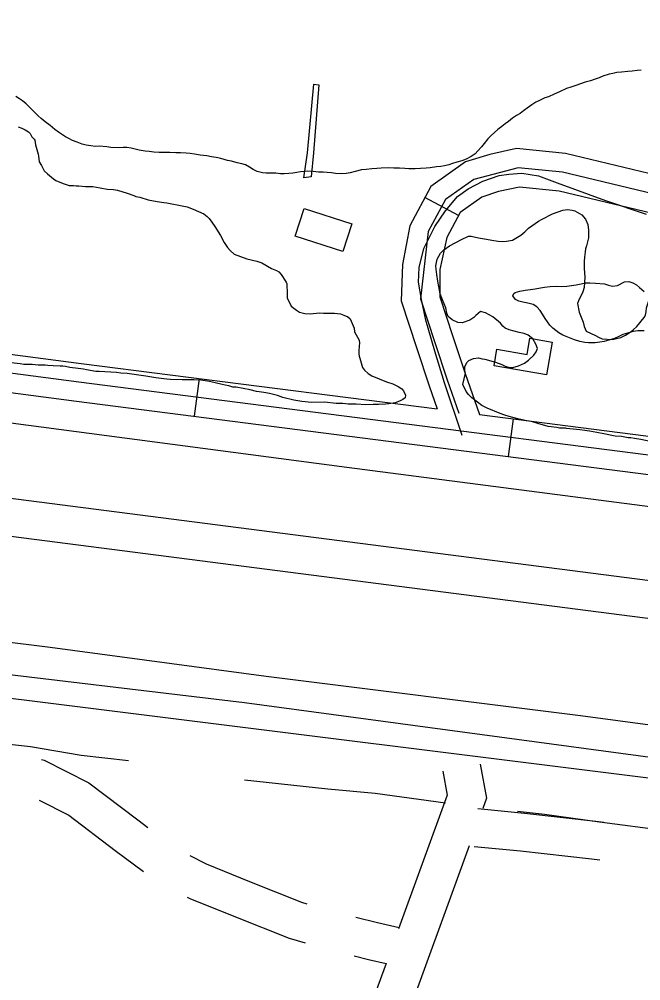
# Model space of a CAD drawing. Extents: x 3161514 to 3199414, y 831166 to 856601.
# Drawn here: x 3187544 to 3188035, y 849442 to 850201 of the extents above; entities that cross this region are included whole.
import ezdxf

# ---------------------------------------------------------------- set-up
doc = ezdxf.new("R2010")
doc.units = 0
for name, color, linetype in [('V-BLDG-OTLN', 7, 'Continuous'), ('V-CHAN-DOCK', 7, 'Continuous'), ('V-LEVE-TOET', 7, 'Continuous'), ('V-ROAD-CNTR', 7, 'Continuous'), ('V-SITE-VEGE', 7, 'Continuous'), ('V-SURV-LINE', 7, 'Continuous'), ('V-TOPO-SHOR', 7, 'Continuous')]:
    doc.layers.add(name, color=color, linetype=linetype)

msp = doc.modelspace()

# ---------------------------------------------------------------- linework, layer by layer
at = {"layer": 'V-BLDG-OTLN'}
for points in [[(3187799.65, 850017.71), (3187762.02, 850029.85), (3187769.07, 850051.67), (3187806.69, 850039.52)], [(3187919, 849927.63), (3187921.23, 849940.6), (3187945.1, 849936.49), (3187947.31, 849949.3), (3187964.89, 849946.27), (3187960.44, 849920.48)]]:
    msp.add_lwpolyline(points, close=True, dxfattribs=at)
at = {"layer": 'V-CHAN-DOCK'}
msp.add_lwpolyline([(3187768.83, 850075.88), (3187771.77, 850095.47), (3187776.76, 850149.75), (3187780.62, 850149.29), (3187776.43, 850095.66), (3187774.44, 850076.71), (3187768.83, 850075.88)], dxfattribs=at)
at = {"layer": 'V-LEVE-TOET'}
for points in [[(3185951.2, 850091.7), (3186111.35, 850071.25), (3186287.91, 850050.19), (3186449.48, 850029.4), (3186609.3, 850005.42), (3186841.67, 849975.68), (3187036.96, 849950.67), (3187260.69, 849919.64), (3187537.4, 849882.56), (3187802.62, 849847.53), (3188050, 849815.58), (3188330.04, 849780.64), (3188583.22, 849752.07), (3188616.24, 849747.31), (3188633.9, 849745.47), (3188641.14, 849745.34)], [(3188712.56, 849564.88), (3188584.38, 849579.16), (3188436.78, 849593.68), (3188287.23, 849612.42), (3188156.21, 849628.79), (3187987.23, 849651.48), (3187738.97, 849682.55), (3187568.39, 849705.23), (3187373.1, 849729.54), (3187203.76, 849752.58), (3187060.39, 849770.47), (3186933.43, 849786.16), (3186792.52, 849804.6), (3186713.07, 849814.39), (3186641.73, 849823.34), (3186616.84, 849826.55), (3186595.12, 849829.78), (3186531.38, 849837.01), (3186449.99, 849845.54), (3186371.23, 849857.45), (3186271.81, 849870.83), (3186169.04, 849884.72), (3186068.75, 849895.97), (3185942.14, 849913.61)]]:
    msp.add_lwpolyline(points, dxfattribs=at)
at = {"layer": 'V-ROAD-CNTR'}
for p, q in [((3187890.84, 850046.24), (3187864.37, 850060.37)), ((3187686.03, 849917.55), (3187682.22, 849887.79)), ((3187934, 849885.81), (3187930.19, 849856.05))]:
    msp.add_line(p, q, dxfattribs=at)
for points in [[(3189447.95, 850001.11), (3189429.03, 849814.74), (3189421.01, 849784.3), (3189410.76, 849768.58), (3189395.7, 849753.5), (3189376.92, 849738.22), (3189354.56, 849730.31), (3189331.81, 849725.77), (3189310.92, 849725.82), (3189278.4, 849725.99), (3188774.4, 849761.57), (3188653.34, 849778.2), (3188289.25, 849825.21), (3187591.11, 849914.58), (3186763.92, 850023.19), (3186125.42, 850102.82), (3185403.58, 850201)], [(3185401.56, 850186.13), (3186123.48, 850087.95), (3186762.01, 850008.31), (3187589.18, 849899.7), (3188287.33, 849810.33), (3188617.05, 849767.76)], [(3188622.88, 850074.98), (3188589.38, 850045.55), (3188535.68, 850019.89), (3188480.46, 850005.04), (3188428.8, 850002.52), (3188380.82, 850006.9), (3188327, 850021.41), (3188252.85, 850040.87), (3188188.77, 850048.46), (3188130.77, 850057.71), (3188087.29, 850068.31), (3187975.41, 850095.08), (3187936.76, 850098.98), (3187915.62, 850094.35), (3187896.51, 850088.36), (3187868.98, 850069), (3187852.41, 850037.97), (3187846.77, 850007.44), (3187845.59, 849978.77), (3187858.01, 849941.24), (3187867.7, 849911.73), (3187874.08, 849893.48)], [(3187893.77, 849872.53), (3187879.9, 849914.02), (3187872.21, 849939.17), (3187865.17, 849963.53), (3187861.55, 849979.88), (3187859.39, 849993.66), (3187859.8, 850005.06), (3187863.57, 850020.17), (3187872.3, 850037.39), (3187880.58, 850049.79), (3187889.98, 850061.24), (3187898.45, 850067.07), (3187909.97, 850073.23), (3187922.95, 850077.64), (3187930.48, 850078.8), (3187940.91, 850079.5), (3187953.92, 850077.49), (3187968.88, 850071.8), (3188006.99, 850058.05), (3188039.15, 850047.32)], [(3188636.56, 850067.03), (3188597.72, 850032.91), (3188540.91, 850005.77), (3188482.8, 849990.14), (3188428.48, 849987.49), (3188378.16, 849992.08), (3188323.14, 850006.92), (3188250.05, 850026.1), (3188186.71, 850033.6), (3188127.81, 850042.99), (3188083.77, 850053.73), (3187972.9, 850080.25), (3187937.96, 850083.79), (3187902.94, 850074.54), (3187880.53, 850058.79), (3187866.99, 850033.42), (3187860.87, 849980.34), (3187872.26, 849945.94), (3187881.91, 849916.55), (3187891.13, 849890.18)], [(3188628.06, 850039.59), (3188606.06, 850020.27), (3188546.13, 849991.64), (3188485.14, 849975.23), (3188428.17, 849972.46), (3188375.51, 849977.27), (3188319.28, 849992.42), (3188247.25, 850011.33), (3188184.64, 850018.74), (3188124.84, 850028.28), (3188080.25, 850039.15), (3187970.39, 850065.43), (3187939.16, 850068.59), (3187922.39, 850065), (3187909.37, 850060.72), (3187892.08, 850048.57), (3187881.56, 850028.87), (3187876.11, 850003.49), (3187876.15, 849981.91), (3187886.5, 849950.64), (3187896.12, 849921.36), (3187907.35, 849889.22)], [(3186936.06, 850015.71), (3187593.04, 849929.45), (3187874.08, 849893.48)], [(3191674.72, 849538.74), (3191611.44, 849581.37), (3191543.72, 849618.62), (3191492.36, 849639.5), (3191451.73, 849654.17), (3191393.79, 849669.21), (3191330.4, 849677.87), (3191264.98, 849681.57), (3191214.71, 849681.82), (3191154.86, 849670.34), (3191102.11, 849656.26), (3190975.93, 849620.38), (3190341.46, 849423.15), (3190309.27, 849414.14), (3190285.14, 849410.36), (3190235.2, 849402.6), (3190194.86, 849396.74), (3190165.44, 849395.2), (3190132.01, 849394.53), (3189441.72, 849457.75), (3188534.06, 849540.8), (3187119.63, 849717.18), (3185344.24, 849941.78)], [(3187907.35, 849889.22), (3188291.16, 849840.09), (3188623.63, 849797.16)], [(3187561.72, 849616.82), (3187563.74, 849616.45), (3187599.04, 849598.47), (3187637.65, 849569.27), (3187645.63, 849563.38)], [(3187878.48, 849607.72), (3187882, 849588.92), (3187843.58, 849483.29)], [(3187907.97, 849613.24), (3187913, 849586.38), (3187910.03, 849578.23)], [(3187559.86, 849584.76), (3187583.06, 849572.94), (3187619.7, 849545.24), (3187642.25, 849528.6)], [(3187906.11, 849578.28), (3187943, 849574.62), (3187999.3, 849568.3), (3188005.53, 849567.62)], [(3187899.37, 849548.9), (3187844.89, 849399.1), (3187640.02, 848921.08)], [(3187903.14, 849548.43), (3187939.85, 849544.78), (3187996, 849538.48), (3188002.57, 849537.76)], [(3187678.84, 849541.24), (3187691.5, 849534.51), (3187725.82, 849520.64), (3187766.87, 849504.37), (3187771.18, 849503.16)], [(3187676.68, 849508.41), (3187678.8, 849507.28), (3187714.68, 849492.79), (3187757.27, 849475.9), (3187769.86, 849472.38)], [(3187809.77, 849492.64), (3187826.9, 849488.25), (3187844, 849484.43)], [(3187833.7, 849456.1), (3187816.98, 849410.14), (3187609.91, 848926.99)], [(3187808.49, 849462), (3187819.91, 849459.08), (3187833.66, 849456)]]:
    msp.add_lwpolyline(points, dxfattribs=at)
at = {"layer": 'V-SITE-VEGE'}
for points in [[(3187543.13, 850116.07), (3187546.16, 850115.15), (3187548.74, 850113.77), (3187551.31, 850112.15), (3187552.72, 850110.76), (3187553.9, 850108.2), (3187555.77, 850106.35), (3187556.24, 850105.65), (3187556.96, 850101.93), (3187558.87, 850094.48), (3187559.34, 850093.08), (3187559.83, 850088.42), (3187561.48, 850085.63), (3187563.84, 850081.45), (3187566.42, 850078.9), (3187571.1, 850074.96), (3187572.97, 850073.81), (3187578.81, 850071.28), (3187583.48, 850069.91), (3187586.98, 850069.93), (3187589.08, 850069.47), (3187591.18, 850069.48), (3187596.31, 850069.05), (3187602.14, 850069.08), (3187607.97, 850067.95), (3187613.57, 850067.05), (3187618.47, 850066.61), (3187621.5, 850066.16), (3187629.21, 850063.64), (3187634.58, 850061.81), (3187636.21, 850061.11), (3187639.25, 850060.66), (3187645.79, 850058.6), (3187653.02, 850057.25), (3187658.16, 850056.34), (3187660.49, 850056.12), (3187674.02, 850053.64), (3187676.59, 850052.95), (3187681.26, 850051.11), (3187689.67, 850047.43), (3187692.48, 850045.35), (3187694.12, 850043.72), (3187696.23, 850040.94), (3187698.59, 850037.46), (3187702.82, 850030.49), (3187705.89, 850024.91), (3187708.47, 850020.96), (3187710.58, 850018.41), (3187713.86, 850015.63), (3187718.77, 850013.79), (3187723.68, 850011.96), (3187731.61, 850010.14), (3187735.58, 850008.76), (3187743.3, 850004.38), (3187747.04, 850002.76), (3187748.91, 850001.61), (3187750.78, 849999.52), (3187754.78, 849993.48), (3187755.25, 849992.32), (3187755.53, 849984.4), (3187755.55, 849981.13), (3187758.85, 849974.62), (3187759.79, 849973.7), (3187762.83, 849971.38), (3187765.4, 849970), (3187769.6, 849968.86), (3187773.8, 849968.65), (3187781.02, 849969.39), (3187784.29, 849969.17), (3187786.85, 849969.19)], [(3187894.4, 849912.68), (3187896.45, 849921.79), (3187895.97, 849923.88), (3187895.95, 849926.68), (3187897.33, 849930.18), (3187898.96, 849931.82), (3187902.68, 849933.24), (3187906.64, 849933.73), (3187909.44, 849933.05), (3187911.54, 849932.83), (3187920.18, 849930.31), (3187925.08, 849928.71), (3187927.65, 849927.33), (3187931.16, 849926.18), (3187933.72, 849926.19), (3187938.14, 849927.62), (3187943.03, 849929.51), (3187946.04, 849932.09), (3187950.22, 849935.84), (3187952.3, 849938.65), (3187953.22, 849941.22), (3187952.03, 849944.71), (3187949.68, 849948.89), (3187945.93, 849951.67), (3187942.66, 849953.05), (3187938.69, 849953.73), (3187930.75, 849956.01), (3187927.72, 849957.16), (3187925.84, 849958.78), (3187923.96, 849961.1), (3187917.88, 849966.2), (3187912.26, 849969.43), (3187908.3, 849970.34), (3187904.58, 849967.29), (3187902.96, 849965.65), (3187899.94, 849963.53), (3187893.89, 849961.4), (3187890.39, 849961.85), (3187885.95, 849963.92), (3187884.31, 849965.08), (3187882.67, 849966.46), (3187881.73, 849969.02), (3187880.77, 849973.21), (3187878.17, 849979.73), (3187876.52, 849984.38), (3187874.59, 849994.39), (3187873.87, 849999.52), (3187873.14, 850003.71), (3187872.89, 850006.51), (3187874.03, 850011.64), (3187876.57, 850016.31), (3187879.35, 850019.13), (3187883.76, 850022.18), (3187893.29, 850027.13), (3187898.87, 850029.73), (3187900.97, 850029.74), (3187906.57, 850028.61), (3187913.1, 850027.48), (3187917.3, 850026.57), (3187922.2, 850025.9), (3187925.47, 850025.68), (3187928.73, 850025.93), (3187933.39, 850026.66), (3187940.12, 850030.66), (3187943.37, 850033.24), (3187946.16, 850036.05), (3187954.05, 850041.7), (3187956.83, 850043.34), (3187965.2, 850047.59), (3187973.35, 850050.43), (3187976.84, 850050.91), (3187980.57, 850050.47), (3187982.68, 850049.78), (3187988.29, 850046.55), (3187991.1, 850043.3), (3187992.99, 850039.12), (3187993.48, 850034.46), (3187993.52, 850028.63), (3187991.92, 850022.09), (3187991.24, 850019.76), (3187990.78, 850017.43), (3187990.34, 850013.23), (3187990.13, 850009.96), (3187990.16, 850004.37), (3187990.66, 849997.61), (3187990.01, 849989.22), (3187989.1, 849985.95), (3187985.64, 849978.94), (3187984.95, 849976.6), (3187986.15, 849969.85), (3187989.23, 849961.94), (3187990.18, 849958.68), (3187991.6, 849954.96), (3187999.08, 849951.5), (3188001.42, 849950.12), (3188004.22, 849948.74), (3188012.39, 849948.32), (3188015.64, 849949.03), (3188019.14, 849949.98), (3188022.62, 849951.64), (3188027.27, 849954.69)], [(3188027.27, 849954.69), (3188028.89, 849955.87), (3188031.68, 849958.45), (3188037.46, 849965.71), (3188038.62, 849967.58), (3188039.07, 849970.15), (3188039.29, 849973.18), (3188040.89, 849978.08), (3188042.5, 849981.35), (3188044.35, 849983.93), (3188046.9, 849986.74), (3188048.99, 849988.38), (3188050.61, 849989.79), (3188054.33, 849992.38), (3188056.66, 849993.32), (3188066.2, 849995.94), (3188072.25, 849997.84), (3188075.27, 849999.26), (3188075.97, 849999.49), (3188080.85, 850002.08), (3188085.27, 850003.74), (3188087.83, 850004.92), (3188092.94, 850007.05)], [(3187786.85, 849969.19), (3187789.19, 849968.97), (3187792.91, 849969.22), (3187797.58, 849968.55), (3187800.38, 849967.4), (3187802.25, 849966.71), (3187803.19, 849966.48), (3187805.3, 849964.63), (3187808.37, 849957.19), (3187808.85, 849954.39), (3187812.38, 849947.89), (3187812.63, 849945.32), (3187812.41, 849943.23), (3187812.2, 849939.03), (3187812.21, 849936.93), (3187812.46, 849935.07), (3187812.93, 849933.67), (3187815.07, 849926.22), (3187816.71, 849924.13), (3187819.52, 849921.58), (3187822.33, 849919.73), (3187828.17, 849917.21), (3187834.02, 849914.91), (3187838.92, 849913.3), (3187843.13, 849911.23), (3187846.17, 849909.38), (3187847.57, 849907.76), (3187848.99, 849904.5), (3187848.77, 849902.4), (3187846.92, 849900.99), (3187844.36, 849899.58), (3187840.87, 849898.4), (3187835.75, 849897.43), (3187833.18, 849897.19), (3187827.82, 849896.92), (3187823.62, 849896.9), (3187817.8, 849896.86), (3187810.1, 849897.29), (3187803.81, 849897.25), (3187799.61, 849897.7), (3187794.25, 849897.9), (3187785.15, 849898.78), (3187774.9, 849898.72), (3187767.2, 849899.38), (3187760.9, 849900.51), (3187752.27, 849902.56), (3187748.06, 849904.16), (3187741.52, 849905.76), (3187737.09, 849906.44), (3187733.59, 849907.11), (3187731.49, 849907.33), (3187726.35, 849908.47), (3187715.39, 849910.74), (3187712.59, 849910.73), (3187709.55, 849911.64), (3187706.75, 849912.32), (3187704.19, 849912.78), (3187694.15, 849915.05), (3187687.38, 849916.18), (3187681.79, 849916.61), (3187672.7, 849916.56), (3187663.37, 849916.74), (3187660.57, 849916.96), (3187658.24, 849917.18), (3187651.94, 849918.08), (3187644.01, 849919.43), (3187629.31, 849921.44), (3187624.18, 849921.88), (3187620.91, 849922.33), (3187607.16, 849923.19), (3187604.59, 849923.17), (3187597.13, 849924.29), (3187594.79, 849924.98), (3187590.59, 849925.42), (3187584.06, 849926.32), (3187580.56, 849927), (3187578.46, 849927.22), (3187576.36, 849927.21), (3187570.77, 849927.64), (3187566.57, 849927.85), (3187564.47, 849928.07), (3187558.87, 849928.04), (3187554.21, 849928.71), (3187547.68, 849928.68), (3187544.88, 849929.13), (3187537.65, 849929.79)], [(3188054.58, 849865.33), (3188034.74, 849869.42), (3188029.84, 849870.09), (3188027.04, 849870.77), (3188024.71, 849870.76), (3188019.58, 849871.66), (3188014.45, 849872.1), (3188005.58, 849873.92), (3187999.98, 849874.82), (3187994.38, 849875.95), (3187990.65, 849876.4), (3187986.68, 849877.07), (3187976.18, 849878.18), (3187975.25, 849878.41), (3187970.59, 849878.38), (3187968.49, 849878.83), (3187961.72, 849879.73), (3187953.55, 849882.02), (3187948.41, 849883.62), (3187944.91, 849884.06), (3187937.68, 849885.65), (3187930.91, 849887.48), (3187927.41, 849888.63), (3187923.67, 849890), (3187913.39, 849894.14), (3187909.41, 849896.22), (3187905.9, 849898.76), (3187901.45, 849902.23), (3187898.64, 849905.01), (3187897, 849907.34), (3187894.4, 849912.68)]]:
    msp.add_lwpolyline(points, dxfattribs=at)
at = {"layer": 'V-SURV-LINE'}
for points in [[(3186799, 849918.19), (3188634.84, 849681.95)], [(3188631.01, 849652.19), (3186795.16, 849888.44)]]:
    msp.add_lwpolyline(points, dxfattribs=at)
at = {"layer": 'V-TOPO-SHOR'}
for points in [[(3188035.08, 850160.83), (3188031.87, 850160.65), (3188028.03, 850160.15), (3188024.66, 850159.65), (3188019.53, 850159.14), (3188016, 850158.96), (3188012.79, 850158.3), (3188009.75, 850157.64), (3188004.94, 850156.17), (3188001.9, 850154.87), (3187998.85, 850153.73), (3187995.17, 850152.42), (3187991, 850151.28), (3187987.16, 850150.13), (3187983.64, 850148.83), (3187979.63, 850147.36), (3187976.27, 850146.22), (3187970.66, 850143.78), (3187966.5, 850141.99), (3187961.86, 850139.88), (3187958.98, 850138.9), (3187954.81, 850136.95), (3187951.93, 850135.49), (3187948.73, 850133.38), (3187945.06, 850130.8), (3187942.18, 850128.69), (3187939.46, 850126.75), (3187936.75, 850124.97), (3187933.55, 850122.87), (3187930.35, 850120.44)], [(3187564.6, 850120.14), (3187561.22, 850122.69), (3187558.96, 850124.76), (3187554.12, 850129.39), (3187551.7, 850132.11), (3187549.44, 850134.34), (3187546.7, 850136.73), (3187544.12, 850138.32), (3187541.38, 850140.07)], [(3187930.35, 850120.44), (3187927.8, 850118.5), (3187925.08, 850116.24), (3187921.88, 850113.97), (3187919.17, 850111.71), (3187916.77, 850109.29), (3187914.06, 850106.55), (3187911.19, 850103), (3187909.12, 850100.42), (3187906.25, 850097.19), (3187904.02, 850094.78), (3187900.98, 850092.67), (3187896.98, 850090.72), (3187893.62, 850089.26), (3187889.61, 850088.27), (3187886.25, 850087.13), (3187883.2, 850085.99), (3187879.84, 850085.33), (3187876.79, 850084.83), (3187873.42, 850084.49), (3187868.61, 850083.82), (3187865.4, 850083.48), (3187860.75, 850083.14), (3187856.58, 850082.95), (3187851.6, 850083.09), (3187848.55, 850083.23), (3187844.38, 850083.36), (3187839.72, 850083.5), (3187835.71, 850083.64), (3187829.77, 850083.44), (3187826.41, 850083.26), (3187822.56, 850082.92), (3187817.9, 850082.57), (3187814.38, 850082.07), (3187809.25, 850080.92), (3187805.24, 850079.77), (3187802.2, 850079.27), (3187798.35, 850078.93), (3187793.85, 850079.23), (3187790.64, 850079.69), (3187787.27, 850079.99), (3187784.05, 850080.3), (3187780.36, 850080.44), (3187776.03, 850080.89), (3187771.85, 850081.19), (3187766.24, 850080.68), (3187763.19, 850080.18), (3187759.99, 850079.52), (3187756.94, 850079.34), (3187753.25, 850079), (3187750.2, 850079.14), (3187746.67, 850079.44), (3187743.62, 850079.43), (3187739.12, 850079.56), (3187736.07, 850079.86), (3187731.89, 850080.8), (3187728.67, 850082.39), (3187725.94, 850084.3), (3187722.72, 850086.05), (3187719.66, 850086.99), (3187716.13, 850087.78), (3187711.62, 850089.04), (3187708.57, 850089.66), (3187703.27, 850091.08), (3187699.41, 850091.85), (3187695.88, 850092.48), (3187692.18, 850093.1), (3187686.88, 850093.71), (3187682.39, 850094.49), (3187679.01, 850094.95), (3187675.8, 850095.41), (3187671.31, 850095.55), (3187667.62, 850095.53), (3187662.96, 850095.82), (3187659.43, 850095.96), (3187654.45, 850095.94), (3187650.28, 850096.23), (3187646.75, 850096.69), (3187643.53, 850097), (3187638.71, 850097.77), (3187635.66, 850098.4), (3187632.45, 850099.18), (3187629.07, 850099.8), (3187626.03, 850099.79), (3187622.5, 850099.61), (3187616.23, 850099.89), (3187613.18, 850100.36), (3187607.08, 850100.8), (3187604.03, 850100.62), (3187600.66, 850101.09), (3187596.97, 850101.71), (3187593.59, 850102.49), (3187589.89, 850103.92), (3187586.19, 850105.34), (3187583.3, 850106.77), (3187580.56, 850108.2), (3187577.5, 850110.27), (3187574.92, 850112.02), (3187572.18, 850114.09), (3187568.47, 850117.11), (3187564.6, 850120.14)], [(3187973.21, 849951.74), (3187969.99, 849953.48), (3187965.31, 849957.31), (3187963.05, 849959.71), (3187961.11, 849962.26), (3187959.33, 849964.82), (3187957.22, 849968.18), (3187955.28, 849971.22), (3187952.7, 849974.09), (3187949.8, 849975.84), (3187945.62, 849977.1), (3187941.76, 849977.72), (3187938.55, 849978.5), (3187935.81, 849979.93), (3187933.87, 849982.65), (3187934.67, 849984.58), (3187935.62, 849985.39), (3187939.31, 849986.37), (3187943.48, 849987.2), (3187947.81, 849987.87), (3187951.49, 849988.37), (3187955.5, 849989.03), (3187958.71, 849989.69), (3187963.2, 849990.2), (3187968.33, 849990.39), (3187971.87, 849990.25), (3187976.52, 849990.43), (3187980.05, 849990.94), (3187983.74, 849991.44), (3187987.74, 849992.26), (3187991.11, 849992.92), (3187994.64, 849993.1), (3187998.98, 849992.81), (3188006.2, 849992.21)], [(3188006.2, 849992.21), (3188009.42, 849991.1), (3188012.47, 849990.47), (3188016.48, 849990.98), (3188021.92, 849993.9), (3188025.45, 849994.08), (3188028.5, 849993.14), (3188031.4, 849991.39), (3188033.66, 849989.31), (3188037.37, 849986.12)], [(3188037.54, 849955.15), (3188032.41, 849955.28), (3188028.88, 849954.62), (3188026.96, 849954.13), (3188024.39, 849953.31), (3188020.55, 849952.17), (3188017.51, 849950.71), (3188013.98, 849949.08), (3188009.66, 849947.77), (3188005.81, 849946.79), (3188002.45, 849946.13), (3187998.76, 849945.62), (3187993.62, 849945.76), (3187990.57, 849946.06), (3187986.72, 849946.84), (3187982.38, 849948.1), (3187978.52, 849949.52), (3187973.21, 849951.74)], [(3188820.02, 849542.61), (3188808.87, 849529.61), (3188795.87, 849529.61), (3188247.77, 849590.92), (3187721.97, 849661.52), (3187302.07, 849711.69), (3187032.67, 849745.13), (3186752.12, 849778.57), (3186607.2, 849800.87)], [(3187182.04, 849674.22), (3187231.64, 849668.66), (3187272.88, 849661.74), (3187313.85, 849656.83), (3187354.12, 849652.79), (3187377.04, 849651.17), (3187421.6, 849643.58), (3187462.22, 849638.93), (3187507.82, 849632.3), (3187552.8, 849627.15), (3187592.91, 849620.32), (3187630.39, 849616.17)], [(3187721.9, 849600.99), (3187787.63, 849593.78), (3187825.11, 849590.41), (3187880.73, 849582.71)], [(3187937.5, 849576.24), (3187958.77, 849573.84), (3188002.28, 849567.81), (3188054.58, 849561.04), (3188107.24, 849554.63), (3188164.16, 849548.15), (3188220.03, 849542.8), (3188275.04, 849536.22)]]:
    msp.add_lwpolyline(points, dxfattribs=at)

doc.saveas('drawing.dxf')
